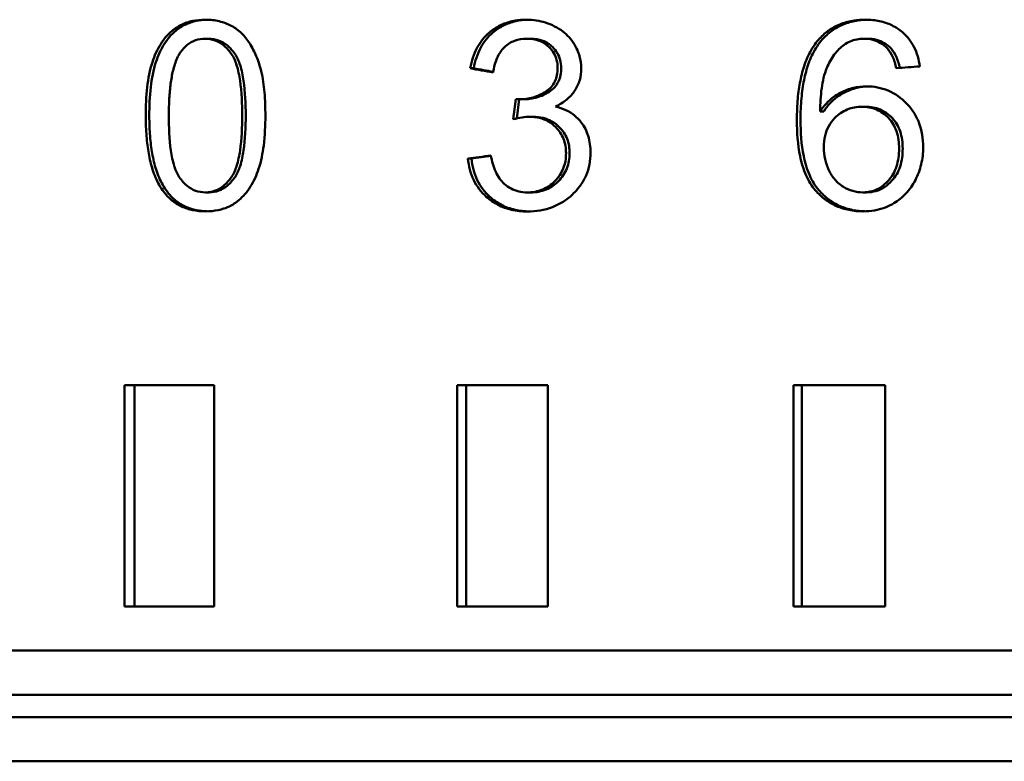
# Model space of a CAD drawing. Header units: millimetres. Extents: x 0 to 14369, y -869 to 2970.
# Tile 325 of 656: x 2144 to 2155, y 880 to 888. Entities that reach past the tile are written whole.
import ezdxf

# ---------------------------------------------------------------- set-up
doc = ezdxf.new("R2010")
doc.units = ezdxf.units.MM
doc.header["$LTSCALE"] = 10
doc.layers.add('Sichtbar (ISO)', color=7, linetype='Continuous', lineweight=50)

msp = doc.modelspace()

# ---------------------------------------------------------------- linework, layer by layer
at = {"layer": 'Sichtbar (ISO)'}
for p, q in [((2145.653, 888.048), (2145.693, 888.048)), ((2149.33, 888.049), (2149.29, 888.049)), ((2153.1, 888.049), (2153.141, 888.049)), ((2148.689, 887.714), (2148.649, 887.714)), ((2149.163, 887.367), (2149.134, 887.138)), ((2149.176, 887.148), (2149.203, 887.364)), ((2149.205, 887.364), (2149.245, 887.364)), ((2153.117, 887.28), (2153.076, 887.28)), ((2149.317, 887.167), (2149.358, 887.167)), ((2152.605, 887.228), (2152.646, 887.228)), ((2148.623, 886.694), (2148.663, 886.694)), ((2145.656, 886.312), (2145.696, 886.312)), ((2149.296, 886.312), (2149.336, 886.312)), ((2153.087, 886.312), (2153.128, 886.312)), ((2144.742, 884.135), (2144.742, 881.635)), ((2145.753, 884.135), (2144.742, 884.135)), ((2144.854, 881.635), (2144.854, 884.135)), ((2145.753, 881.635), (2145.753, 884.135)), ((2148.501, 884.135), (2148.501, 881.635)), ((2149.525, 884.135), (2148.501, 884.135)), ((2148.604, 881.635), (2148.604, 884.135)), ((2149.525, 881.635), (2149.525, 884.135)), ((2152.304, 884.135), (2152.304, 881.635)), ((2153.338, 884.135), (2152.304, 884.135)), ((2152.397, 881.635), (2152.397, 884.135)), ((2153.338, 881.635), (2153.338, 884.135)), ((2144.742, 881.635), (2145.753, 881.635)), ((2148.501, 881.635), (2149.525, 881.635)), ((2152.304, 881.635), (2153.338, 881.635)), ((2161.184, 881.135), (2106.388, 881.135)), ((2161.061, 880.635), (2106.781, 880.635)), ((2161.455, 880.385), (2123.263, 880.385)), ((2161.434, 879.885), (2122.982, 879.885))]:
    msp.add_line(p, q, dxfattribs=at)
for points, knots in [([(2145.28, 888.138), (2145.312, 888.166), (2145.348, 888.188), (2145.386, 888.207), (2145.425, 888.226), (2145.467, 888.24), (2145.512, 888.249), (2145.557, 888.259), (2145.605, 888.263), (2145.656, 888.263)], [0, 0, 0, 0, 0.3333333, 0.3333333, 0.3333333, 0.6666667, 0.6666667, 0.6666667, 1, 1, 1, 1]), ([(2145.32, 888.138), (2145.352, 888.166), (2145.388, 888.188), (2145.426, 888.207), (2145.465, 888.225), (2145.507, 888.24), (2145.552, 888.249), (2145.591, 888.257), (2145.632, 888.262), (2145.675, 888.263)], [0, 0, 0, 0, 0.3333333, 0.3333333, 0.3333333, 0.6666667, 0.6666667, 0.6666667, 0.9556408, 0.9556408, 0.9556408, 0.9556408]), ([(2145.656, 888.263), (2145.708, 888.263), (2145.761, 888.258), (2145.859, 888.234), (2145.905, 888.217), (2145.948, 888.194)], [0.000001, 0.000001, 0.000001, 0.000001, 0.01628703, 0.01628703, 0.03146702, 0.03146702, 0.03146702, 0.03146702]), ([(2148.865, 888.119), (2148.901, 888.15), (2148.941, 888.176), (2148.984, 888.198), (2149.028, 888.219), (2149.074, 888.235), (2149.124, 888.246), (2149.174, 888.258), (2149.227, 888.263), (2149.284, 888.263)], [0, 0, 0, 0, 0.3333333, 0.3333333, 0.3333333, 0.6666667, 0.6666667, 0.6666667, 1, 1, 1, 1]), ([(2148.905, 888.119), (2148.942, 888.15), (2148.982, 888.176), (2149.025, 888.198), (2149.068, 888.219), (2149.114, 888.235), (2149.164, 888.246), (2149.208, 888.256), (2149.254, 888.262), (2149.304, 888.263)], [0, 0, 0, 0, 0.3333333, 0.3333333, 0.3333333, 0.6666667, 0.6666667, 0.6666667, 0.9594387, 0.9594387, 0.9594387, 0.9594387]), ([(2149.284, 888.263), (2149.323, 888.263), (2149.36, 888.26), (2149.396, 888.255), (2149.432, 888.249), (2149.467, 888.241), (2149.501, 888.23), (2149.536, 888.219), (2149.57, 888.205), (2149.603, 888.188)], [0, 0, 0, 0, 0.333333, 0.333333, 0.333333, 0.666667, 0.666667, 0.666667, 1, 1, 1, 1]), ([(2152.573, 888.02), (2152.605, 888.06), (2152.641, 888.095), (2152.721, 888.157), (2152.763, 888.182), (2152.855, 888.223), (2152.903, 888.238), (2153.007, 888.259), (2153.062, 888.263), (2153.116, 888.263)], [0.000001, 0.000001, 0.000001, 0.000001, 0.01537606, 0.01537606, 0.03036404, 0.03036404, 0.04584919, 0.04584919, 0.06246814, 0.06246814, 0.06246814, 0.06246814]), ([(2152.613, 888.02), (2152.646, 888.06), (2152.682, 888.095), (2152.761, 888.157), (2152.804, 888.182), (2152.895, 888.223), (2152.944, 888.238), (2153.041, 888.257), (2153.089, 888.262), (2153.136, 888.263)], [0.000001, 0.000001, 0.000001, 0.000001, 0.01537678, 0.01537678, 0.03036574, 0.03036574, 0.04585207, 0.04585207, 0.06036896, 0.06036896, 0.06036896, 0.06036896]), ([(2153.116, 888.263), (2153.173, 888.263), (2153.227, 888.258), (2153.277, 888.247), (2153.327, 888.237), (2153.373, 888.221), (2153.416, 888.2), (2153.459, 888.179), (2153.498, 888.153), (2153.534, 888.123)], [0, 0, 0, 0, 0.333333, 0.333333, 0.333333, 0.666667, 0.666667, 0.666667, 1, 1, 1, 1]), ([(2145.948, 888.194), (2145.99, 888.171), (2146.029, 888.143), (2146.099, 888.076), (2146.13, 888.037), (2146.156, 887.995)], [0.000001, 0.000001, 0.000001, 0.000001, 0.01471683, 0.01471683, 0.02971139, 0.02971139, 0.02971139, 0.02971139]), ([(2149.603, 888.188), (2149.636, 888.171), (2149.666, 888.153), (2149.694, 888.132), (2149.721, 888.111), (2149.745, 888.089), (2149.767, 888.065), (2149.789, 888.04), (2149.809, 888.014), (2149.826, 887.985)], [0, 0, 0, 0, 0.333333, 0.333333, 0.333333, 0.666667, 0.666667, 0.666667, 1, 1, 1, 1]), ([(2145.056, 887.785), (2145.079, 887.856), (2145.11, 887.925), (2145.186, 888.045), (2145.229, 888.096), (2145.28, 888.138)], [0.000001, 0.000001, 0.000001, 0.000001, 0.02263946, 0.02263946, 0.04304102, 0.04304102, 0.04304102, 0.04304102]), ([(2145.096, 887.785), (2145.119, 887.856), (2145.15, 887.925), (2145.226, 888.045), (2145.269, 888.096), (2145.32, 888.138)], [0.000001, 0.000001, 0.000001, 0.000001, 0.02264034, 0.02264034, 0.0430414, 0.0430414, 0.0430414, 0.0430414]), ([(2145.653, 888.048), (2145.614, 888.048), (2145.578, 888.042), (2145.544, 888.031), (2145.51, 888.02), (2145.479, 888.003), (2145.45, 887.98), (2145.422, 887.958), (2145.396, 887.929), (2145.374, 887.896)], [0, 0, 0, 0, 0.3333333, 0.3333333, 0.3333333, 0.6666667, 0.6666667, 0.6666667, 1, 1, 1, 1]), ([(2145.95, 887.875), (2145.923, 887.914), (2145.894, 887.946), (2145.864, 887.971), (2145.833, 887.997), (2145.8, 888.016), (2145.765, 888.029), (2145.729, 888.041), (2145.692, 888.048), (2145.653, 888.048)], [0, 0, 0, 0, 0.333333, 0.333333, 0.333333, 0.666667, 0.666667, 0.666667, 1, 1, 1, 1]), ([(2145.99, 887.875), (2145.963, 887.914), (2145.934, 887.946), (2145.904, 887.971), (2145.873, 887.997), (2145.84, 888.016), (2145.805, 888.029), (2145.769, 888.041), (2145.732, 888.048), (2145.693, 888.048)], [0, 0, 0, 0, 0.333333, 0.333333, 0.333333, 0.666667, 0.666667, 0.666667, 1, 1, 1, 1]), ([(2148.649, 887.714), (2148.664, 887.795), (2148.689, 887.875), (2148.763, 888.013), (2148.808, 888.071), (2148.865, 888.119)], [0.000001, 0.000001, 0.000001, 0.000001, 0.02491904, 0.02491904, 0.04738537, 0.04738537, 0.04738537, 0.04738537]), ([(2148.689, 887.714), (2148.704, 887.795), (2148.729, 887.875), (2148.803, 888.014), (2148.849, 888.071), (2148.905, 888.119)], [0.000001, 0.000001, 0.000001, 0.000001, 0.02492119, 0.02492119, 0.047386, 0.047386, 0.047386, 0.047386]), ([(2149.29, 888.049), (2149.242, 888.049), (2149.195, 888.042), (2149.108, 888.009), (2149.07, 887.986), (2149.037, 887.954)], [0.000001, 0.000001, 0.000001, 0.000001, 0.01460834, 0.01460834, 0.0284713, 0.0284713, 0.0284713, 0.0284713]), ([(2149.539, 887.955), (2149.523, 887.97), (2149.506, 887.984), (2149.469, 888.008), (2149.449, 888.018), (2149.384, 888.042), (2149.337, 888.049), (2149.29, 888.049)], [0.000001, 0.000001, 0.000001, 0.000001, 0.00675116, 0.00675116, 0.01349402, 0.01349402, 0.02797263, 0.02797263, 0.02797263, 0.02797263]), ([(2149.58, 887.955), (2149.564, 887.97), (2149.546, 887.984), (2149.509, 888.008), (2149.489, 888.018), (2149.425, 888.042), (2149.378, 888.049), (2149.33, 888.049)], [0.000001, 0.000001, 0.000001, 0.000001, 0.0067514, 0.0067514, 0.01349457, 0.01349457, 0.02797395, 0.02797395, 0.02797395, 0.02797395]), ([(2153.1, 888.049), (2153.071, 888.049), (2153.044, 888.047), (2153.018, 888.041), (2152.992, 888.036), (2152.967, 888.029), (2152.944, 888.018), (2152.921, 888.008), (2152.898, 887.995), (2152.877, 887.98)], [0, 0, 0, 0, 0.333333, 0.333333, 0.333333, 0.666667, 0.666667, 0.666667, 1, 1, 1, 1]), ([(2153.365, 887.937), (2153.341, 887.962), (2153.315, 887.983), (2153.288, 887.999), (2153.26, 888.016), (2153.231, 888.028), (2153.2, 888.037), (2153.168, 888.045), (2153.135, 888.049), (2153.1, 888.049)], [0, 0, 0, 0, 0.333333, 0.333333, 0.333333, 0.666667, 0.666667, 0.666667, 1, 1, 1, 1]), ([(2153.406, 887.937), (2153.382, 887.962), (2153.356, 887.983), (2153.328, 887.999), (2153.301, 888.016), (2153.272, 888.028), (2153.241, 888.037), (2153.209, 888.045), (2153.176, 888.049), (2153.141, 888.049)], [0, 0, 0, 0, 0.3333333, 0.3333333, 0.3333333, 0.6666667, 0.6666667, 0.6666667, 1, 1, 1, 1]), ([(2153.534, 888.123), (2153.588, 888.076), (2153.632, 888.021), (2153.7, 887.888), (2153.721, 887.813), (2153.731, 887.735)], [0.000001, 0.000001, 0.000001, 0.000001, 0.02156447, 0.02156447, 0.04497886, 0.04497886, 0.04497886, 0.04497886]), ([(2146.156, 887.995), (2146.185, 887.949), (2146.21, 887.9), (2146.253, 887.795), (2146.272, 887.738), (2146.286, 887.68)], [0.000001, 0.000001, 0.000001, 0.000001, 0.01649368, 0.01649368, 0.03436671, 0.03436671, 0.03436671, 0.03436671]), ([(2149.037, 887.954), (2149.001, 887.92), (2148.974, 887.878), (2148.93, 887.78), (2148.916, 887.724), (2148.908, 887.667)], [0.000001, 0.000001, 0.000001, 0.000001, 0.01518531, 0.01518531, 0.0322323, 0.0322323, 0.0322323, 0.0322323]), ([(2149.637, 887.718), (2149.637, 887.75), (2149.633, 887.779), (2149.626, 887.807), (2149.619, 887.835), (2149.608, 887.861), (2149.594, 887.886), (2149.579, 887.91), (2149.561, 887.933), (2149.539, 887.955)], [0, 0, 0, 0, 0.333333, 0.333333, 0.333333, 0.666667, 0.666667, 0.666667, 1, 1, 1, 1]), ([(2149.677, 887.718), (2149.677, 887.75), (2149.674, 887.779), (2149.666, 887.807), (2149.659, 887.835), (2149.648, 887.861), (2149.634, 887.886), (2149.619, 887.91), (2149.601, 887.933), (2149.58, 887.955)], [0, 0, 0, 0, 0.333333, 0.333333, 0.333333, 0.666667, 0.666667, 0.666667, 1, 1, 1, 1]), ([(2149.826, 887.985), (2149.851, 887.944), (2149.872, 887.899), (2149.898, 887.807), (2149.905, 887.76), (2149.905, 887.712)], [0.000001, 0.000001, 0.000001, 0.000001, 0.01471346, 0.01471346, 0.02900357, 0.02900357, 0.02900357, 0.02900357]), ([(2152.573, 888.02), (2152.552, 887.995), (2152.533, 887.969), (2152.516, 887.941), (2152.498, 887.913), (2152.483, 887.884), (2152.469, 887.854), (2152.455, 887.824), (2152.443, 887.794), (2152.432, 887.763), (2152.421, 887.732), (2152.411, 887.701), (2152.403, 887.669), (2152.394, 887.638), (2152.387, 887.606), (2152.381, 887.574), (2152.374, 887.542), (2152.369, 887.509), (2152.364, 887.476), (2152.359, 887.442), (2152.355, 887.407), (2152.352, 887.37), (2152.349, 887.334), (2152.346, 887.296), (2152.345, 887.255), (2152.343, 887.215), (2152.342, 887.172), (2152.342, 887.127)], [0, 0, 0, 0, 0.1111111, 0.1111111, 0.1111111, 0.2222222, 0.2222222, 0.2222222, 0.3333333, 0.3333333, 0.3333333, 0.4444444, 0.4444444, 0.4444444, 0.5555556, 0.5555556, 0.5555556, 0.6666667, 0.6666667, 0.6666667, 0.7777778, 0.7777778, 0.7777778, 0.8888889, 0.8888889, 0.8888889, 1, 1, 1, 1]), ([(2152.383, 887.127), (2152.383, 887.172), (2152.384, 887.216), (2152.385, 887.257), (2152.387, 887.298), (2152.39, 887.337), (2152.393, 887.374), (2152.397, 887.411), (2152.401, 887.447), (2152.406, 887.481), (2152.41, 887.516), (2152.416, 887.549), (2152.423, 887.581), (2152.429, 887.613), (2152.437, 887.645), (2152.445, 887.676), (2152.454, 887.707), (2152.463, 887.738), (2152.474, 887.768), (2152.485, 887.799), (2152.497, 887.828), (2152.511, 887.857), (2152.525, 887.886), (2152.54, 887.915), (2152.557, 887.942), (2152.574, 887.969), (2152.593, 887.995), (2152.613, 888.02)], [0, 0, 0, 0, 0.1111111, 0.1111111, 0.1111111, 0.2222222, 0.2222222, 0.2222222, 0.3333333, 0.3333333, 0.3333333, 0.4444444, 0.4444444, 0.4444444, 0.5555556, 0.5555556, 0.5555556, 0.6666667, 0.6666667, 0.6666667, 0.7777778, 0.7777778, 0.7777778, 0.8888889, 0.8888889, 0.8888889, 1, 1, 1, 1]), ([(2152.877, 887.98), (2152.834, 887.949), (2152.797, 887.912), (2152.73, 887.823), (2152.702, 887.772), (2152.68, 887.718)], [0.000001, 0.000001, 0.000001, 0.000001, 0.01599791, 0.01599791, 0.03351355, 0.03351355, 0.03351355, 0.03351355]), ([(2153.466, 887.715), (2153.456, 887.76), (2153.442, 887.806), (2153.408, 887.88), (2153.389, 887.912), (2153.365, 887.937)], [0.000001, 0.000001, 0.000001, 0.000001, 0.01372672, 0.01372672, 0.02434723, 0.02434723, 0.02434723, 0.02434723]), ([(2153.506, 887.718), (2153.496, 887.762), (2153.482, 887.807), (2153.449, 887.88), (2153.43, 887.912), (2153.406, 887.937)], [0.00031655, 0.00031655, 0.00031655, 0.00031655, 0.01372688, 0.01372688, 0.02434775, 0.02434775, 0.02434775, 0.02434775]), ([(2145.242, 887.18), (2145.242, 887.216), (2145.242, 887.25), (2145.243, 887.283), (2145.244, 887.315), (2145.245, 887.346), (2145.247, 887.375), (2145.249, 887.404), (2145.251, 887.432), (2145.253, 887.459), (2145.256, 887.486), (2145.259, 887.513), (2145.262, 887.538), (2145.265, 887.564), (2145.269, 887.589), (2145.274, 887.614), (2145.278, 887.639), (2145.283, 887.663), (2145.289, 887.688), (2145.295, 887.712), (2145.302, 887.736), (2145.31, 887.76), (2145.318, 887.784), (2145.327, 887.807), (2145.337, 887.83), (2145.347, 887.853), (2145.359, 887.875), (2145.374, 887.896)], [0, 0, 0, 0, 0.111111, 0.111111, 0.111111, 0.222222, 0.222222, 0.222222, 0.333333, 0.333333, 0.333333, 0.444444, 0.444444, 0.444444, 0.555556, 0.555556, 0.555556, 0.666667, 0.666667, 0.666667, 0.777778, 0.777778, 0.777778, 0.888889, 0.888889, 0.888889, 1, 1, 1, 1]), ([(2145.95, 887.875), (2145.975, 887.839), (2145.994, 887.794), (2146.026, 887.695), (2146.038, 887.633), (2146.065, 887.448), (2146.07, 887.307), (2146.07, 887.18)], [-0.06943629, -0.06943629, -0.06943629, -0.06943629, -0.0559889, -0.0559889, -0.0381241, -0.0381241, -0.000001, -0.000001, -0.000001, -0.000001]), ([(2146.111, 887.18), (2146.111, 887.307), (2146.105, 887.448), (2146.078, 887.633), (2146.066, 887.695), (2146.034, 887.794), (2146.015, 887.839), (2145.99, 887.875)], [0.000001, 0.000001, 0.000001, 0.000001, 0.03812418, 0.03812418, 0.05598898, 0.05598898, 0.06943646, 0.06943646, 0.06943646, 0.06943646]), ([(2144.981, 887.18), (2144.981, 887.286), (2144.985, 887.396), (2145.008, 887.596), (2145.026, 887.694), (2145.056, 887.785)], [0.000001, 0.000001, 0.000001, 0.000001, 0.03176515, 0.03176515, 0.06025629, 0.06025629, 0.06025629, 0.06025629]), ([(2145.021, 887.18), (2145.021, 887.286), (2145.025, 887.396), (2145.048, 887.596), (2145.066, 887.694), (2145.096, 887.785)], [0.000001, 0.000001, 0.000001, 0.000001, 0.03176629, 0.03176629, 0.06025635, 0.06025635, 0.06025635, 0.06025635]), ([(2149.504, 887.451), (2149.526, 887.465), (2149.546, 887.482), (2149.581, 887.521), (2149.595, 887.542), (2149.617, 887.588), (2149.624, 887.612), (2149.635, 887.663), (2149.637, 887.691), (2149.637, 887.718)], [0.000001, 0.000001, 0.000001, 0.000001, 0.00803548, 0.00803548, 0.01581607, 0.01581607, 0.02330219, 0.02330219, 0.0315344, 0.0315344, 0.0315344, 0.0315344]), ([(2149.544, 887.451), (2149.566, 887.465), (2149.586, 887.482), (2149.621, 887.521), (2149.635, 887.542), (2149.657, 887.588), (2149.665, 887.612), (2149.675, 887.663), (2149.677, 887.691), (2149.677, 887.718)], [0.000001, 0.000001, 0.000001, 0.000001, 0.00803565, 0.00803565, 0.01581627, 0.01581627, 0.02330254, 0.02330254, 0.03153487, 0.03153487, 0.03153487, 0.03153487]), ([(2149.905, 887.712), (2149.905, 887.668), (2149.899, 887.624), (2149.874, 887.538), (2149.855, 887.499), (2149.831, 887.462)], [0.000001, 0.000001, 0.000001, 0.000001, 0.0134077, 0.0134077, 0.02672286, 0.02672286, 0.02672286, 0.02672286]), ([(2152.68, 887.718), (2152.65, 887.647), (2152.633, 887.567), (2152.61, 887.405), (2152.606, 887.314), (2152.605, 887.228)], [0.000001, 0.000001, 0.000001, 0.000001, 0.02305638, 0.02305638, 0.04912273, 0.04912273, 0.04912273, 0.04912273]), ([(2146.286, 887.68), (2146.305, 887.604), (2146.316, 887.521), (2146.33, 887.356), (2146.333, 887.267), (2146.333, 887.18)], [0.000001, 0.000001, 0.000001, 0.000001, 0.02359124, 0.02359124, 0.04962709, 0.04962709, 0.04962709, 0.04962709]), ([(2152.839, 887.441), (2152.884, 887.463), (2152.931, 887.481), (2153.029, 887.504), (2153.079, 887.51), (2153.13, 887.51)], [0.000001, 0.000001, 0.000001, 0.000001, 0.01531888, 0.01531888, 0.03061004, 0.03061004, 0.03061004, 0.03061004]), ([(2152.88, 887.441), (2152.925, 887.463), (2152.972, 887.481), (2153.064, 887.503), (2153.107, 887.508), (2153.15, 887.51)], [0.000001, 0.000001, 0.000001, 0.000001, 0.01532006, 0.01532006, 0.02857689, 0.02857689, 0.02857689, 0.02857689]), ([(2153.13, 887.51), (2153.214, 887.51), (2153.296, 887.495), (2153.453, 887.428), (2153.522, 887.379), (2153.582, 887.318)], [0.000001, 0.000001, 0.000001, 0.000001, 0.02571568, 0.02571568, 0.05157922, 0.05157922, 0.05157922, 0.05157922]), ([(2149.163, 887.367), (2149.168, 887.366), (2149.172, 887.365), (2149.177, 887.365), (2149.181, 887.364), (2149.186, 887.364), (2149.191, 887.364), (2149.195, 887.364), (2149.2, 887.364), (2149.205, 887.364)], [0, 0, 0, 0, 0.333333, 0.333333, 0.333333, 0.666667, 0.666667, 0.666667, 1, 1, 1, 1]), ([(2149.205, 887.364), (2149.258, 887.364), (2149.311, 887.371), (2149.412, 887.4), (2149.459, 887.422), (2149.504, 887.451)], [0.000001, 0.000001, 0.000001, 0.000001, 0.01634395, 0.01634395, 0.03238101, 0.03238101, 0.03238101, 0.03238101]), ([(2149.245, 887.364), (2149.299, 887.364), (2149.351, 887.371), (2149.453, 887.4), (2149.5, 887.422), (2149.544, 887.451)], [0.000001, 0.000001, 0.000001, 0.000001, 0.01634481, 0.01634481, 0.03238262, 0.03238262, 0.03238262, 0.03238262]), ([(2149.831, 887.462), (2149.806, 887.424), (2149.775, 887.39), (2149.701, 887.329), (2149.658, 887.304), (2149.612, 887.283)], [0.000001, 0.000001, 0.000001, 0.000001, 0.01378779, 0.01378779, 0.02906717, 0.02906717, 0.02906717, 0.02906717]), ([(2152.605, 887.228), (2152.627, 887.261), (2152.65, 887.29), (2152.675, 887.317), (2152.699, 887.343), (2152.725, 887.367), (2152.753, 887.387), (2152.78, 887.408), (2152.809, 887.426), (2152.839, 887.441)], [0, 0, 0, 0, 0.333333, 0.333333, 0.333333, 0.666667, 0.666667, 0.666667, 1, 1, 1, 1]), ([(2152.646, 887.228), (2152.668, 887.261), (2152.691, 887.29), (2152.715, 887.317), (2152.74, 887.343), (2152.766, 887.367), (2152.794, 887.387), (2152.821, 887.408), (2152.85, 887.426), (2152.88, 887.441)], [0, 0, 0, 0, 0.333333, 0.333333, 0.333333, 0.666667, 0.666667, 0.666667, 1, 1, 1, 1]), ([(2149.612, 887.283), (2149.655, 887.273), (2149.694, 887.259), (2149.73, 887.242), (2149.766, 887.225), (2149.798, 887.205), (2149.827, 887.182), (2149.856, 887.158), (2149.882, 887.132), (2149.905, 887.102)], [0, 0, 0, 0, 0.333333, 0.333333, 0.333333, 0.666667, 0.666667, 0.666667, 1, 1, 1, 1]), ([(2153.076, 887.28), (2153.019, 887.28), (2152.963, 887.27), (2152.858, 887.226), (2152.811, 887.194), (2152.771, 887.153)], [0.000001, 0.000001, 0.000001, 0.000001, 0.01741619, 0.01741619, 0.03473063, 0.03473063, 0.03473063, 0.03473063]), ([(2153.378, 887.153), (2153.358, 887.173), (2153.337, 887.192), (2153.291, 887.224), (2153.267, 887.237), (2153.189, 887.27), (2153.134, 887.28), (2153.076, 887.28)], [0.000001, 0.000001, 0.000001, 0.000001, 0.00855212, 0.00855212, 0.01687689, 0.01687689, 0.0342072, 0.0342072, 0.0342072, 0.0342072]), ([(2153.419, 887.153), (2153.399, 887.173), (2153.378, 887.192), (2153.332, 887.224), (2153.308, 887.237), (2153.23, 887.27), (2153.174, 887.28), (2153.117, 887.28)], [0.000001, 0.000001, 0.000001, 0.000001, 0.00855248, 0.00855248, 0.01687773, 0.01687773, 0.03420992, 0.03420992, 0.03420992, 0.03420992]), ([(2153.582, 887.318), (2153.612, 887.286), (2153.639, 887.253), (2153.686, 887.179), (2153.706, 887.141), (2153.756, 887.012), (2153.77, 886.918), (2153.77, 886.823)], [0.000001, 0.000001, 0.000001, 0.000001, 0.01313384, 0.01313384, 0.02618752, 0.02618752, 0.0546772, 0.0546772, 0.0546772, 0.0546772]), ([(2145.185, 886.318), (2145.166, 886.342), (2145.149, 886.368), (2145.133, 886.396), (2145.118, 886.423), (2145.104, 886.451), (2145.092, 886.48), (2145.079, 886.509), (2145.068, 886.539), (2145.059, 886.569), (2145.049, 886.599), (2145.041, 886.629), (2145.033, 886.659), (2145.026, 886.689), (2145.02, 886.72), (2145.014, 886.751), (2145.009, 886.782), (2145.004, 886.813), (2145, 886.846), (2144.996, 886.878), (2144.993, 886.912), (2144.99, 886.947), (2144.987, 886.982), (2144.985, 887.018), (2144.983, 887.057), (2144.982, 887.096), (2144.981, 887.137), (2144.981, 887.18)], [0, 0, 0, 0, 0.1111111, 0.1111111, 0.1111111, 0.2222222, 0.2222222, 0.2222222, 0.3333333, 0.3333333, 0.3333333, 0.4444444, 0.4444444, 0.4444444, 0.5555556, 0.5555556, 0.5555556, 0.6666667, 0.6666667, 0.6666667, 0.7777778, 0.7777778, 0.7777778, 0.8888889, 0.8888889, 0.8888889, 1, 1, 1, 1]), ([(2145.225, 886.318), (2145.206, 886.342), (2145.189, 886.368), (2145.173, 886.396), (2145.158, 886.423), (2145.144, 886.451), (2145.132, 886.48), (2145.119, 886.509), (2145.108, 886.539), (2145.099, 886.569), (2145.089, 886.599), (2145.081, 886.629), (2145.073, 886.659), (2145.066, 886.689), (2145.06, 886.72), (2145.054, 886.751), (2145.049, 886.782), (2145.044, 886.813), (2145.04, 886.846), (2145.036, 886.878), (2145.033, 886.912), (2145.03, 886.947), (2145.027, 886.982), (2145.025, 887.018), (2145.023, 887.057), (2145.022, 887.096), (2145.021, 887.137), (2145.021, 887.18)], [0, 0, 0, 0, 0.1111111, 0.1111111, 0.1111111, 0.2222222, 0.2222222, 0.2222222, 0.3333333, 0.3333333, 0.3333333, 0.4444444, 0.4444444, 0.4444444, 0.5555556, 0.5555556, 0.5555556, 0.6666667, 0.6666667, 0.6666667, 0.7777778, 0.7777778, 0.7777778, 0.8888889, 0.8888889, 0.8888889, 1, 1, 1, 1]), ([(2145.36, 886.485), (2145.335, 886.521), (2145.317, 886.566), (2145.286, 886.665), (2145.273, 886.728), (2145.247, 886.912), (2145.242, 887.053), (2145.242, 887.18)], [-0.06926832, -0.06926832, -0.06926832, -0.06926832, -0.05585789, -0.05585789, -0.03803612, -0.03803612, -0.000001, -0.000001, -0.000001, -0.000001]), ([(2146.07, 887.18), (2146.07, 887.053), (2146.065, 886.913), (2146.038, 886.728), (2146.026, 886.666), (2145.994, 886.567), (2145.975, 886.523), (2145.95, 886.486)], [-0.06970309, -0.06970309, -0.06970309, -0.06970309, -0.03144662, -0.03144662, -0.01351291, -0.01351291, -0.000001, -0.000001, -0.000001, -0.000001]), ([(2145.99, 886.486), (2146.015, 886.523), (2146.034, 886.567), (2146.066, 886.666), (2146.078, 886.728), (2146.105, 886.913), (2146.111, 887.053), (2146.111, 887.18)], [0.000001, 0.000001, 0.000001, 0.000001, 0.01351298, 0.01351298, 0.03144669, 0.03144669, 0.06970323, 0.06970323, 0.06970323, 0.06970323]), ([(2146.333, 887.18), (2146.333, 887.069), (2146.328, 886.954), (2146.303, 886.754), (2146.285, 886.662), (2146.257, 886.577)], [0.000001, 0.000001, 0.000001, 0.000001, 0.03335525, 0.03335525, 0.06028612, 0.06028612, 0.06028612, 0.06028612]), ([(2149.317, 887.167), (2149.29, 887.167), (2149.262, 887.164), (2149.202, 887.155), (2149.167, 887.147), (2149.134, 887.138)], [0.000001, 0.000001, 0.000001, 0.000001, 0.00826387, 0.00826387, 0.0187142, 0.0187142, 0.0187142, 0.0187142]), ([(2149.615, 887.05), (2149.589, 887.076), (2149.561, 887.097), (2149.531, 887.115), (2149.5, 887.132), (2149.467, 887.145), (2149.432, 887.154), (2149.396, 887.163), (2149.358, 887.167), (2149.317, 887.167)], [0, 0, 0, 0, 0.3333333, 0.3333333, 0.3333333, 0.6666667, 0.6666667, 0.6666667, 1, 1, 1, 1]), ([(2149.656, 887.05), (2149.63, 887.076), (2149.602, 887.097), (2149.571, 887.115), (2149.541, 887.132), (2149.508, 887.145), (2149.472, 887.154), (2149.437, 887.163), (2149.399, 887.167), (2149.358, 887.167)], [0, 0, 0, 0, 0.333333, 0.333333, 0.333333, 0.666667, 0.666667, 0.666667, 1, 1, 1, 1]), ([(2152.771, 887.153), (2152.744, 887.125), (2152.721, 887.095), (2152.702, 887.061), (2152.684, 887.027), (2152.67, 886.991), (2152.66, 886.951), (2152.651, 886.911), (2152.646, 886.868), (2152.646, 886.821)], [0, 0, 0, 0, 0.333333, 0.333333, 0.333333, 0.666667, 0.666667, 0.666667, 1, 1, 1, 1]), ([(2153.497, 886.807), (2153.497, 886.873), (2153.489, 886.94), (2153.458, 887.031), (2153.445, 887.058), (2153.415, 887.109), (2153.398, 887.132), (2153.378, 887.153)], [0.000001, 0.000001, 0.000001, 0.000001, 0.01987913, 0.01987913, 0.02884782, 0.02884782, 0.03760313, 0.03760313, 0.03760313, 0.03760313]), ([(2153.538, 886.807), (2153.538, 886.873), (2153.53, 886.94), (2153.499, 887.031), (2153.486, 887.058), (2153.456, 887.109), (2153.439, 887.132), (2153.419, 887.153)], [0.000001, 0.000001, 0.000001, 0.000001, 0.01987895, 0.01987895, 0.02884795, 0.02884795, 0.0376037, 0.0376037, 0.0376037, 0.0376037]), ([(2149.732, 886.755), (2149.732, 886.811), (2149.724, 886.866), (2149.693, 886.943), (2149.681, 886.966), (2149.651, 887.01), (2149.634, 887.031), (2149.615, 887.05)], [0.000001, 0.000001, 0.000001, 0.000001, 0.01682454, 0.01682454, 0.02478195, 0.02478195, 0.03293897, 0.03293897, 0.03293897, 0.03293897]), ([(2149.773, 886.755), (2149.773, 886.811), (2149.764, 886.866), (2149.734, 886.943), (2149.721, 886.966), (2149.692, 887.01), (2149.675, 887.031), (2149.656, 887.05)], [0.000001, 0.000001, 0.000001, 0.000001, 0.01682481, 0.01682481, 0.02478223, 0.02478223, 0.03293935, 0.03293935, 0.03293935, 0.03293935]), ([(2149.905, 887.102), (2149.94, 887.056), (2149.965, 887.005), (2150.001, 886.889), (2150.009, 886.825), (2150.009, 886.761)], [0.000001, 0.000001, 0.000001, 0.000001, 0.01745114, 0.01745114, 0.03663549, 0.03663549, 0.03663549, 0.03663549]), ([(2152.342, 887.127), (2152.342, 886.993), (2152.351, 886.853), (2152.393, 886.647), (2152.415, 886.573), (2152.473, 886.443), (2152.507, 886.386), (2152.55, 886.337)], [-0.08282785, -0.08282785, -0.08282785, -0.08282785, -0.04275333, -0.04275333, -0.0198125, -0.0198125, -0.000001, -0.000001, -0.000001, -0.000001]), ([(2152.591, 886.337), (2152.548, 886.386), (2152.514, 886.443), (2152.456, 886.573), (2152.434, 886.648), (2152.392, 886.853), (2152.383, 886.993), (2152.383, 887.127)], [0.000001, 0.000001, 0.000001, 0.000001, 0.0198138, 0.0198138, 0.04275587, 0.04275587, 0.08282873, 0.08282873, 0.08282873, 0.08282873]), ([(2152.646, 886.821), (2152.646, 886.777), (2152.651, 886.733), (2152.67, 886.646), (2152.685, 886.604), (2152.703, 886.564)], [0.000001, 0.000001, 0.000001, 0.000001, 0.01336042, 0.01336042, 0.02669054, 0.02669054, 0.02669054, 0.02669054]), ([(2153.376, 886.446), (2153.396, 886.468), (2153.414, 886.492), (2153.445, 886.545), (2153.457, 886.574), (2153.489, 886.669), (2153.497, 886.738), (2153.497, 886.807)], [0.000001, 0.000001, 0.000001, 0.000001, 0.00908263, 0.00908263, 0.01845211, 0.01845211, 0.03913697, 0.03913697, 0.03913697, 0.03913697]), ([(2153.417, 886.446), (2153.437, 886.468), (2153.455, 886.492), (2153.486, 886.545), (2153.498, 886.574), (2153.53, 886.669), (2153.538, 886.738), (2153.538, 886.807)], [0.000001, 0.000001, 0.000001, 0.000001, 0.00908086, 0.00908086, 0.01844822, 0.01844822, 0.03913755, 0.03913755, 0.03913755, 0.03913755]), ([(2153.77, 886.823), (2153.77, 886.757), (2153.762, 886.692), (2153.732, 886.567), (2153.71, 886.508), (2153.681, 886.451)], [0.000001, 0.000001, 0.000001, 0.000001, 0.01972625, 0.01972625, 0.03877791, 0.03877791, 0.03877791, 0.03877791]), ([(2148.831, 886.263), (2148.772, 886.317), (2148.724, 886.379), (2148.652, 886.528), (2148.631, 886.61), (2148.623, 886.694)], [0.000001, 0.000001, 0.000001, 0.000001, 0.02431186, 0.02431186, 0.04978394, 0.04978394, 0.04978394, 0.04978394]), ([(2148.871, 886.263), (2148.812, 886.317), (2148.764, 886.379), (2148.692, 886.528), (2148.671, 886.61), (2148.663, 886.694)], [0.000001, 0.000001, 0.000001, 0.000001, 0.02431211, 0.02431211, 0.04978455, 0.04978455, 0.04978455, 0.04978455]), ([(2148.882, 886.729), (2148.894, 886.667), (2148.912, 886.603), (2148.95, 886.518), (2148.965, 886.493), (2148.996, 886.447), (2149.014, 886.427), (2149.033, 886.409)], [0.000001, 0.000001, 0.000001, 0.000001, 0.01906627, 0.01906627, 0.02787545, 0.02787545, 0.03586906, 0.03586906, 0.03586906, 0.03586906]), ([(2149.605, 886.439), (2149.626, 886.46), (2149.644, 886.482), (2149.676, 886.53), (2149.69, 886.556), (2149.723, 886.637), (2149.732, 886.695), (2149.732, 886.755)], [0.000001, 0.000001, 0.000001, 0.000001, 0.00882431, 0.00882431, 0.01743094, 0.01743094, 0.03529736, 0.03529736, 0.03529736, 0.03529736]), ([(2149.646, 886.439), (2149.666, 886.46), (2149.685, 886.482), (2149.717, 886.53), (2149.73, 886.556), (2149.763, 886.637), (2149.773, 886.695), (2149.773, 886.755)], [0.000001, 0.000001, 0.000001, 0.000001, 0.00882422, 0.00882422, 0.01743067, 0.01743067, 0.03529778, 0.03529778, 0.03529778, 0.03529778]), ([(2150.009, 886.761), (2150.009, 886.716), (2150.005, 886.671), (2149.988, 886.585), (2149.975, 886.544), (2149.941, 886.464), (2149.92, 886.427), (2149.868, 886.355), (2149.839, 886.321), (2149.806, 886.29)], [0.000001, 0.000001, 0.000001, 0.000001, 0.01346431, 0.01346431, 0.0264403, 0.0264403, 0.03951071, 0.03951071, 0.05318665, 0.05318665, 0.05318665, 0.05318665]), ([(2145.36, 886.485), (2145.387, 886.446), (2145.415, 886.414), (2145.446, 886.389), (2145.477, 886.363), (2145.509, 886.344), (2145.544, 886.331), (2145.579, 886.319), (2145.616, 886.312), (2145.656, 886.312)], [0, 0, 0, 0, 0.333333, 0.333333, 0.333333, 0.666667, 0.666667, 0.666667, 1, 1, 1, 1]), ([(2145.656, 886.312), (2145.695, 886.312), (2145.732, 886.319), (2145.767, 886.332), (2145.802, 886.345), (2145.834, 886.364), (2145.865, 886.39), (2145.895, 886.416), (2145.924, 886.448), (2145.95, 886.486)], [0, 0, 0, 0, 0.333333, 0.333333, 0.333333, 0.666667, 0.666667, 0.666667, 1, 1, 1, 1]), ([(2145.696, 886.312), (2145.735, 886.312), (2145.772, 886.319), (2145.807, 886.332), (2145.841, 886.345), (2145.874, 886.364), (2145.905, 886.39), (2145.935, 886.416), (2145.964, 886.448), (2145.99, 886.486)], [0, 0, 0, 0, 0.333333, 0.333333, 0.333333, 0.666667, 0.666667, 0.666667, 1, 1, 1, 1]), ([(2146.257, 886.577), (2146.234, 886.506), (2146.203, 886.437), (2146.126, 886.317), (2146.083, 886.266), (2146.032, 886.223)], [0.000001, 0.000001, 0.000001, 0.000001, 0.02263759, 0.02263759, 0.04308052, 0.04308052, 0.04308052, 0.04308052]), ([(2152.703, 886.564), (2152.722, 886.524), (2152.745, 886.488), (2152.801, 886.424), (2152.832, 886.397), (2152.867, 886.376)], [0.000001, 0.000001, 0.000001, 0.000001, 0.01311683, 0.01311683, 0.02559584, 0.02559584, 0.02559584, 0.02559584]), ([(2149.033, 886.409), (2149.057, 886.388), (2149.083, 886.37), (2149.11, 886.355), (2149.137, 886.341), (2149.166, 886.33), (2149.197, 886.323), (2149.228, 886.316), (2149.261, 886.312), (2149.296, 886.312)], [0, 0, 0, 0, 0.333333, 0.333333, 0.333333, 0.666667, 0.666667, 0.666667, 1, 1, 1, 1]), ([(2149.296, 886.312), (2149.354, 886.312), (2149.411, 886.322), (2149.518, 886.366), (2149.565, 886.398), (2149.605, 886.439)], [0.000001, 0.000001, 0.000001, 0.000001, 0.01787582, 0.01787582, 0.03537014, 0.03537014, 0.03537014, 0.03537014]), ([(2149.336, 886.312), (2149.394, 886.312), (2149.452, 886.322), (2149.559, 886.366), (2149.605, 886.398), (2149.646, 886.439)], [0.000001, 0.000001, 0.000001, 0.000001, 0.01787774, 0.01787774, 0.03537176, 0.03537176, 0.03537176, 0.03537176]), ([(2152.867, 886.376), (2152.9, 886.355), (2152.935, 886.339), (2153.01, 886.318), (2153.048, 886.312), (2153.087, 886.312)], [0.000001, 0.000001, 0.000001, 0.000001, 0.0118385, 0.0118385, 0.02357817, 0.02357817, 0.02357817, 0.02357817]), ([(2153.087, 886.312), (2153.124, 886.312), (2153.16, 886.317), (2153.194, 886.327), (2153.228, 886.337), (2153.26, 886.352), (2153.29, 886.371), (2153.32, 886.391), (2153.349, 886.416), (2153.376, 886.446)], [0, 0, 0, 0, 0.333333, 0.333333, 0.333333, 0.666667, 0.666667, 0.666667, 1, 1, 1, 1]), ([(2153.128, 886.312), (2153.165, 886.312), (2153.201, 886.317), (2153.235, 886.327), (2153.269, 886.337), (2153.3, 886.352), (2153.331, 886.371), (2153.361, 886.391), (2153.39, 886.416), (2153.417, 886.446)], [0, 0, 0, 0, 0.333333, 0.333333, 0.333333, 0.666667, 0.666667, 0.666667, 1, 1, 1, 1]), ([(2153.681, 886.451), (2153.652, 886.396), (2153.617, 886.345), (2153.535, 886.256), (2153.49, 886.22), (2153.439, 886.19)], [0.000001, 0.000001, 0.000001, 0.000001, 0.01876875, 0.01876875, 0.0364585, 0.0364585, 0.0364585, 0.0364585]), ([(2145.656, 886.098), (2145.608, 886.098), (2145.56, 886.103), (2145.469, 886.121), (2145.427, 886.135), (2145.347, 886.172), (2145.311, 886.195), (2145.243, 886.25), (2145.212, 886.282), (2145.185, 886.318)], [0.000001, 0.000001, 0.000001, 0.000001, 0.01489936, 0.01489936, 0.02870652, 0.02870652, 0.04196163, 0.04196163, 0.05558581, 0.05558581, 0.05558581, 0.05558581]), ([(2145.676, 886.099), (2145.634, 886.1), (2145.593, 886.104), (2145.509, 886.121), (2145.466, 886.135), (2145.387, 886.172), (2145.351, 886.195), (2145.283, 886.25), (2145.252, 886.282), (2145.225, 886.318)], [0.00206279, 0.00206279, 0.00206279, 0.00206279, 0.01490004, 0.01490004, 0.02870777, 0.02870777, 0.04196293, 0.04196293, 0.05558708, 0.05558708, 0.05558708, 0.05558708]), ([(2149.294, 886.097), (2149.23, 886.097), (2149.171, 886.103), (2149.115, 886.116), (2149.06, 886.129), (2149.009, 886.147), (2148.962, 886.172), (2148.915, 886.196), (2148.871, 886.227), (2148.831, 886.263)], [0, 0, 0, 0, 0.333333, 0.333333, 0.333333, 0.666667, 0.666667, 0.666667, 1, 1, 1, 1]), ([(2149.315, 886.097), (2149.258, 886.098), (2149.205, 886.105), (2149.156, 886.116), (2149.1, 886.129), (2149.049, 886.147), (2149.002, 886.172), (2148.955, 886.196), (2148.911, 886.227), (2148.871, 886.263)], [0.0349263, 0.0349263, 0.0349263, 0.0349263, 0.3333333, 0.3333333, 0.3333333, 0.6666667, 0.6666667, 0.6666667, 1, 1, 1, 1]), ([(2149.806, 886.29), (2149.74, 886.227), (2149.664, 886.179), (2149.488, 886.111), (2149.392, 886.097), (2149.294, 886.097)], [0.000001, 0.000001, 0.000001, 0.000001, 0.02773043, 0.02773043, 0.05760017, 0.05760017, 0.05760017, 0.05760017]), ([(2153.091, 886.098), (2153.038, 886.098), (2152.985, 886.103), (2152.883, 886.123), (2152.835, 886.138), (2152.744, 886.178), (2152.701, 886.203), (2152.621, 886.263), (2152.584, 886.298), (2152.55, 886.337)], [0.000001, 0.000001, 0.000001, 0.000001, 0.01619191, 0.01619191, 0.03147938, 0.03147938, 0.04644639, 0.04644639, 0.06187264, 0.06187264, 0.06187264, 0.06187264]), ([(2153.111, 886.099), (2153.065, 886.1), (2153.019, 886.104), (2152.924, 886.123), (2152.876, 886.138), (2152.785, 886.178), (2152.742, 886.203), (2152.662, 886.263), (2152.625, 886.298), (2152.591, 886.337)], [0.00212281, 0.00212281, 0.00212281, 0.00212281, 0.01619434, 0.01619434, 0.03148396, 0.03148396, 0.04645095, 0.04645095, 0.06187692, 0.06187692, 0.06187692, 0.06187692]), ([(2146.032, 886.223), (2146, 886.196), (2145.965, 886.173), (2145.926, 886.154), (2145.887, 886.136), (2145.845, 886.122), (2145.8, 886.112), (2145.755, 886.103), (2145.707, 886.098), (2145.656, 886.098)], [0, 0, 0, 0, 0.333333, 0.333333, 0.333333, 0.666667, 0.666667, 0.666667, 1, 1, 1, 1]), ([(2153.439, 886.19), (2153.406, 886.17), (2153.37, 886.153), (2153.333, 886.139), (2153.297, 886.126), (2153.258, 886.116), (2153.218, 886.109), (2153.178, 886.102), (2153.135, 886.098), (2153.091, 886.098)], [0, 0, 0, 0, 0.3333333, 0.3333333, 0.3333333, 0.6666667, 0.6666667, 0.6666667, 1, 1, 1, 1])]:
    msp.add_open_spline(points, degree=3, knots=knots, dxfattribs=at)
for points in [[(2148.908, 887.667), (2148.821, 887.683), (2148.735, 887.698), (2148.649, 887.714)], [(2148.909, 887.674), (2148.836, 887.688), (2148.762, 887.701), (2148.689, 887.714)], [(2153.731, 887.735), (2153.643, 887.729), (2153.555, 887.722), (2153.466, 887.715)], [(2148.882, 886.729), (2148.795, 886.717), (2148.709, 886.706), (2148.623, 886.694)], [(2148.883, 886.724), (2148.81, 886.714), (2148.736, 886.704), (2148.663, 886.694)]]:
    msp.add_open_spline(points, degree=3, dxfattribs=at)

doc.saveas('drawing.dxf')
